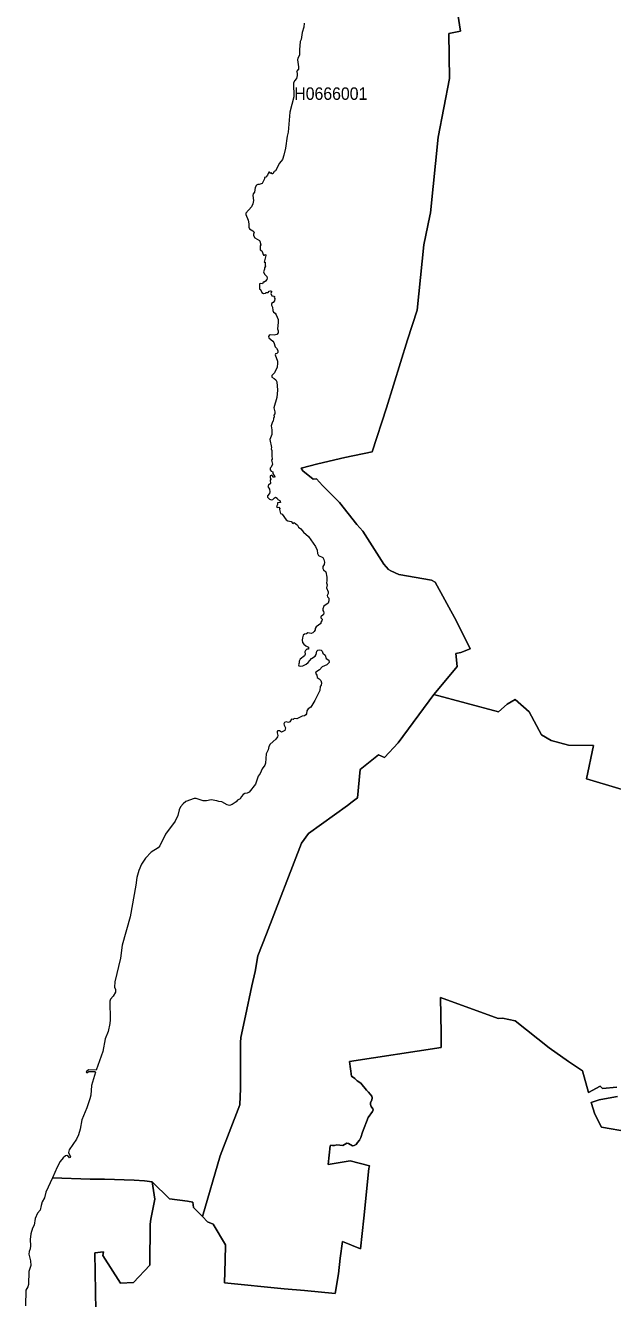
# Model space of a CAD drawing. Extents: x 369010 to 739155, y 6377141 to 6616555.
# Drawn here: x 623344 to 628058, y 6452348 to 6462566 of the extents above; entities that cross this region are included whole.
import ezdxf
from ezdxf.enums import TextEntityAlignment as Align

# ---------------------------------------------------------------- set-up
doc = ezdxf.new("R2010")
doc.units = 0
doc.header["$LTSCALE"] = 40
doc.layers.add('1', color=7, linetype='Continuous', lineweight=13)
doc.layers.add('2', color=7, linetype='Continuous')

msp = doc.modelspace()

# ---------------------------------------------------------------- linework, layer by layer
at = {"layer": '1'}
for points in [[(624764.69, 6453006.86), (624908.68, 6453492.95), (625065.74, 6453902.74), (625071.54, 6454034.64), (625069.72, 6454305.24), (625069.72, 6454402.56), (625073.69, 6454444.43), (625111.92, 6454617.05), (625161.4, 6454857.53), (625188.05, 6454973.88), (625211.22, 6455099.66), (625278.58, 6455276.09), (625560.43, 6456002.15), (625616.54, 6456080.11), (625929.34, 6456304.53), (625967.74, 6456335.15), (626010.11, 6456366.43), (626032.78, 6456593.83), (626179.75, 6456711.34), (626227.91, 6456689.49), (626337.14, 6456807.66), (626622.64, 6457197.26), (626665.17, 6457247.74), (626810.82, 6457420.19), (626800.56, 6457525.45), (626839.12, 6457531.91), (626915.25, 6457563.35), (626805.36, 6457784.13), (626633.56, 6458096.94), (626605.26, 6458113.32), (626341.61, 6458158.34), (626276.74, 6458187.47), (626259.69, 6458199.72), (626220.8, 6458241.75), (626052.48, 6458507.88), (626005.81, 6458559.36), (625866.95, 6458737.93), (625730.41, 6458872.82), (625681.75, 6458926.77), (625655.27, 6458923.13), (625570.53, 6458990.33), (625557.62, 6459012.17), (625693.17, 6459046.1), (625908.99, 6459099.23), (626128.28, 6459143.58), (626243.14, 6459496.6), (626411.29, 6460043.1), (626488.91, 6460280.76), (626543.86, 6460804.91), (626592.02, 6461036.95), (626595.66, 6461061.61), (626658.22, 6461668.84), (626748.92, 6462140.2), (626742.8, 6462502.16), (626838.62, 6462519.87), (626756.7, 6463032.76)], [(626756.7, 6463032.76), (626838.62, 6462519.87), (626742.8, 6462502.16), (626748.92, 6462140.2), (626658.22, 6461668.84), (626595.66, 6461061.61), (626592.02, 6461036.95), (626543.86, 6460804.91), (626488.91, 6460280.76), (626411.29, 6460043.1), (626243.14, 6459496.6), (626128.28, 6459143.58), (625908.99, 6459099.23), (625693.17, 6459046.1), (625557.62, 6459012.17), (625570.53, 6458990.33), (625655.27, 6458923.13), (625681.75, 6458926.77), (625730.41, 6458872.82), (625866.95, 6458737.93), (626005.81, 6458559.36), (626052.48, 6458507.88), (626220.8, 6458241.75), (626259.69, 6458199.72), (626276.74, 6458187.47), (626341.61, 6458158.34), (626605.26, 6458113.32), (626633.56, 6458096.94), (626805.36, 6457784.13), (626915.25, 6457563.35), (626839.12, 6457531.91), (626800.56, 6457525.45), (626810.82, 6457420.19), (626665.17, 6457247.74), (626622.64, 6457197.26), (627142.49, 6457057.57), (627211.01, 6457119.14), (627277.21, 6457157.21), (627389.25, 6457057.74), (627488.89, 6456873.2), (627565.52, 6456826.03), (627705.37, 6456788.3), (627905.13, 6456785.48), (627850.35, 6456520.51), (628367.38, 6456365.27)], [(625582.78, 6462582.92), (625579.8, 6462550.65), (625566.39, 6462509.27), (625558.28, 6462453.5), (625550.01, 6462436.78), (625543.55, 6462368.93), (625545.87, 6462327.55), (625531.14, 6462302.89), (625529.49, 6462288.49), (625537.93, 6462233.71), (625536.27, 6462215.34), (625519.89, 6462197.46), (625526.34, 6462185.88), (625527, 6462165.03), (625520.55, 6462140.7), (625505.82, 6462122.49), (625495.56, 6462101.97), (625498.7, 6461993.23), (625467.09, 6461869.6), (625452.69, 6461709.72), (625445.41, 6461676.62), (625432.33, 6461579.64), (625419.59, 6461523.53), (625408.17, 6461490.27), (625383.35, 6461459.48), (625352.4, 6461399.57), (625341.47, 6461392.45), (625331.54, 6461375.74), (625324.09, 6461374.74), (625317.47, 6461385.01), (625307.88, 6461377.72), (625303.08, 6461386.99), (625297.95, 6461388.65), (625288.84, 6461364.32), (625273.12, 6461348.26), (625264.84, 6461344.62), (625263.85, 6461334.2), (625244.32, 6461296.3), (625219.99, 6461288.35), (625209.73, 6461289.18), (625200.79, 6461284.71), (625188.22, 6461264.52), (625184.08, 6461226.45), (625172.66, 6461214.21), (625169.68, 6461200.47), (625174.48, 6461160.75), (625170.01, 6461134.76), (625159.09, 6461111.1), (625114.9, 6461057.97), (625112.91, 6461048.04), (625133.77, 6461003.68)], [(625133.77, 6461003.68), (625138.23, 6460974.56), (625138.56, 6460947.08), (625143.36, 6460933.51), (625171, 6460917.79), (625180.27, 6460906.37), (625175.14, 6460890.64), (625175.47, 6460881.05), (625185.07, 6460860.52), (625223.14, 6460840.33), (625227.44, 6460834.21), (625234.06, 6460804.75), (625229.92, 6460796.14), (625229.92, 6460764.37), (625242.17, 6460756.09), (625256.9, 6460721.5), (625263.52, 6460721.5), (625269.31, 6460726.3), (625274.44, 6460723.98), (625275.11, 6460718.52), (625259.71, 6460667.21), (625268.65, 6460665.72), (625269.64, 6460641.06), (625272.79, 6460633.62), (625262.86, 6460619.22), (625263.85, 6460608.63), (625255.91, 6460588.43), (625263.52, 6460568.57), (625282.72, 6460550.87), (625285.04, 6460536.47), (625282.22, 6460526.54), (625272.29, 6460512.8), (625262.03, 6460504.19), (625252.1, 6460504.52), (625248.46, 6460493.27), (625232.74, 6460495.26), (625223.8, 6460491.28), (625223.47, 6460449.08), (625231.91, 6460446.1), (625242.67, 6460423.43), (625256.24, 6460413.5), (625271.3, 6460416.64), (625277.26, 6460421.11), (625292.65, 6460422.77), (625301.75, 6460433.03), (625312.34, 6460436.17), (625318.63, 6460433.36), (625319.63, 6460427.56), (625313.5, 6460415.65), (625323.43, 6460396.45), (625338.16, 6460393.97), (625344.95, 6460389.5), (625342.13, 6460381.39), (625347.43, 6460374.77), (625343.96, 6460355.74), (625332.7, 6460341.01), (625319.63, 6460335.05), (625318.96, 6460321.48), (625328.23, 6460303.93), (625329.56, 6460278.94), (625336.34, 6460265.37), (625349.09, 6460255.44), (625357.53, 6460244.02), (625372.75, 6460204.47), (625373.42, 6460180.47), (625367.46, 6460129.49), (625373.42, 6460116.09), (625373.08, 6460098.54), (625363.15, 6460084.97), (625340.15, 6460080.83), (625309.03, 6460082.49), (625300.1, 6460077.69), (625296.29, 6460068.09), (625297.45, 6460058.99), (625331.54, 6460033.17), (625337.83, 6460021.91), (625348.09, 6459985.34), (625361, 6459975.08), (625371.93, 6459956.87), (625369.94, 6459941.48), (625362.33, 6459932.87), (625350.74, 6459929.89), (625348.42, 6459921.29), (625367.46, 6459871.31), (625369.28, 6459854.59), (625365.47, 6459824.47), (625343.96, 6459778.62), (625323.1, 6459754.96), (625321.94, 6459742.05), (625341.8, 6459733.11), (625355.87, 6459721.03), (625362.66, 6459705.64), (625367.13, 6459637.28), (625362.33, 6459580.68), (625337.83, 6459495.45), (625347.76, 6459463.67), (625347.1, 6459448.61), (625338.99, 6459437.35), (625341.31, 6459423.95), (625335.18, 6459409.88)], [(625335.18, 6459409.88), (625332.04, 6459390.19), (625326.91, 6459383.23), (625316.98, 6459353.44), (625323.27, 6459321.34), (625321.78, 6459281.95), (625306.72, 6459242.23), (625319.46, 6459179.66), (625317.64, 6459168.58), (625322.44, 6459153.85), (625321.45, 6459110.48), (625324.92, 6459084.83), (625320.12, 6459075.89), (625328.4, 6459045.44), (625318.47, 6459019.79), (625310.52, 6459012.51), (625310.19, 6458999.27), (625317.64, 6458987.51), (625331.38, 6458983.87), (625329.72, 6458968.48), (625346.77, 6458943.16), (625343.13, 6458938.03), (625336.84, 6458939.35), (625322.94, 6458956.07), (625308.87, 6458951.6), (625308.21, 6458937.53), (625314.99, 6458925.28), (625308.87, 6458915.35), (625311.85, 6458889.04), (625294.8, 6458877.45), (625291.66, 6458866.37), (625303.74, 6458844.85), (625306.72, 6458822.67), (625303.41, 6458808.94), (625288.68, 6458791.39), (625287.68, 6458780.14), (625303.08, 6458763.75), (625319.13, 6458759.28), (625331.05, 6458760.28), (625344.45, 6458774.68), (625352.73, 6458779.14), (625365.64, 6458772.36), (625369.44, 6458761.27), (625387.32, 6458753.16), (625391.29, 6458737.11), (625367.79, 6458734.96), (625367.79, 6458721.55), (625358.85, 6458703.84), (625365.31, 6458696.23), (625379.37, 6458699.37), (625385.5, 6458689.44), (625385.17, 6458680.17), (625393.11, 6458648.4), (625405.69, 6458642.6), (625437.63, 6458598.75), (625450.87, 6458590.14), (625477.85, 6458585.84), (625491.42, 6458569.62), (625501.35, 6458576.57), (625528, 6458554.22), (625536.6, 6458537.84), (625556.3, 6458525.92), (625577.32, 6458498.45), (625615.88, 6458463.03), (625673.31, 6458384.58), (625685.22, 6458353.3), (625689.2, 6458326.66), (625697.64, 6458310.77), (625731.4, 6458294.38), (625739.01, 6458280.15), (625745.3, 6458259.46), (625742.65, 6458239.93), (625733.22, 6458222.39), (625732.06, 6458208.32), (625738.35, 6458196.57), (625755.07, 6458179.85), (625765.16, 6458138.15), (625765.49, 6458108.36), (625761.85, 6458093.13), (625766.98, 6458077.41), (625761.03, 6458052.09), (625775.26, 6458021.14), (625775.26, 6458006.9), (625767.48, 6457991.01), (625770.13, 6457979.76), (625779.23, 6457968.84), (625779.4, 6457947.32), (625773.93, 6457929.61), (625740.83, 6457905.28), (625732.06, 6457884.93), (625732.89, 6457870.03), (625738.35, 6457861.59), (625740.5, 6457850.34), (625737.19, 6457837.92), (625716.84, 6457820.55), (625717.17, 6457811.44), (625725.94, 6457800.19), (625725.28, 6457787.94), (625717.17, 6457776.69), (625715.84, 6457764.94)], [(625715.84, 6457764.94), (625679.43, 6457739.95), (625670, 6457726.87), (625669.34, 6457715.62), (625662.39, 6457701.71), (625650.8, 6457691.29), (625639.05, 6457686.49), (625611.08, 6457691.62), (625600.32, 6457681.69), (625584.93, 6457679.87), (625574.5, 6457671.92), (625568.21, 6457650.9), (625566.89, 6457630.88), (625569.37, 6457613.83), (625578.47, 6457601.09), (625594.36, 6457587.35), (625617.7, 6457575.27), (625617.37, 6457560.7), (625603.96, 6457558.88), (625594.03, 6457549.45), (625587.91, 6457537.53), (625590.72, 6457519), (625585.43, 6457507.41), (625550.17, 6457479.44), (625542.89, 6457464.05), (625542.23, 6457449.65), (625535.44, 6457432.94), (625539.75, 6457426.98), (625552.16, 6457423.01), (625570.2, 6457424.83), (625599.33, 6457440.05), (625614.22, 6457452.46), (625641.2, 6457484.41), (625670.16, 6457503.27), (625678.94, 6457516.51), (625684.73, 6457543.33), (625692.67, 6457552.1), (625706.91, 6457554.91), (625717.83, 6457551.77), (625726.93, 6457542.66), (625733.06, 6457528.43), (625750.1, 6457512.05), (625758.05, 6457486.23), (625781.05, 6457470.67), (625782.87, 6457453.95), (625763.84, 6457435.09), (625725.44, 6457418.37), (625704.75, 6457392.88), (625674.63, 6457375.51), (625671.98, 6457366.07), (625682.91, 6457350.68), (625686.88, 6457331.81), (625703.93, 6457322.05), (625715.18, 6457308.15), (625721.8, 6457289.77), (625719.98, 6457269.75), (625711.54, 6457259.98), (625709.06, 6457227.21), (625667.68, 6457147.28), (625635.24, 6457094.98), (625613.56, 6457080.41), (625604.46, 6457063.7), (625599.66, 6457041.85), (625594.69, 6457032.75), (625584.43, 6457024.47), (625566.56, 6457020.83), (625523.69, 6457000.14), (625503, 6457003.78), (625493.9, 6456996.17), (625479.83, 6456998.32), (625467.75, 6456977.14), (625456.5, 6456972.5), (625436.97, 6456976.14), (625424.56, 6456970.68), (625419.09, 6456960.92), (625421.74, 6456949.17), (625433, 6456927.82), (625427.53, 6456905.97), (625400.89, 6456894.05), (625382.85, 6456903.49), (625370.11, 6456904.98), (625364.97, 6456900.51), (625364.97, 6456887.77), (625371.1, 6456866.75), (625368.62, 6456855.16), (625355.87, 6456838.11), (625310.19, 6456797.4), (625297.45, 6456779.19), (625291.99, 6456753.04), (625277.09, 6456720.61), (625270.47, 6456644.31), (625265.84, 6456628.75), (625243.66, 6456599.95), (625228.43, 6456563.05), (625212.71, 6456541.86), (625191.03, 6456477.48), (625140.05, 6456413.1), (625124.17, 6456405.16), (625106.62, 6456401.85), (625093.22, 6456393.4)], [(627705.37, 6456788.3), (627565.52, 6456826.03), (627488.89, 6456873.2), (627389.25, 6457057.74), (627277.21, 6457157.21), (627211.01, 6457119.14), (627142.49, 6457057.57), (626622.64, 6457197.26), (626337.14, 6456807.66), (626227.91, 6456689.49), (626179.75, 6456711.34), (626032.78, 6456593.83), (626010.11, 6456366.43), (625967.74, 6456335.15), (625929.34, 6456304.53), (625616.54, 6456080.11), (625560.43, 6456002.15), (625278.58, 6455276.09), (625211.22, 6455099.66), (625188.05, 6454973.88), (625161.4, 6454857.53), (625111.92, 6454617.05), (625073.69, 6454444.43), (625069.72, 6454402.56), (625069.72, 6454305.24), (625071.54, 6454034.64), (625065.74, 6453902.74), (624908.68, 6453492.95), (624764.69, 6453006.86)], [(628367.38, 6456365.27), (627850.35, 6456520.51), (627905.13, 6456785.48), (627705.37, 6456788.3)], [(625093.22, 6456393.4), (625079.15, 6456377.85), (625068.56, 6456359.97), (625047.87, 6456347.39), (625036.95, 6456333.82), (625005, 6456313.14), (624981.67, 6456305.52), (624962.8, 6456310.65), (624919.93, 6456334.32), (624897.76, 6456336.8), (624881.04, 6456343.26), (624834.53, 6456350.21), (624799.28, 6456343.75), (624770.15, 6456343.26), (624715.87, 6456360.8), (624700.14, 6456360.63), (624631.96, 6456336.47), (624609.45, 6456317.6), (624589.59, 6456294.1), (624578.17, 6456271.26), (624567.08, 6456225.42), (624546.23, 6456179.57), (624468.94, 6456074.48), (624422.76, 6455980.8), (624408.69, 6455964.25), (624353.91, 6455930.66), (624306.91, 6455883.16), (624275.79, 6455833.01), (624253.45, 6455783.52), (624238.22, 6455726.59), (624230.94, 6455667.01), (624184.6, 6455410.31), (624121.71, 6455184.23), (624106.48, 6455079.63), (624061.46, 6454888.64), (624059.48, 6454847.27), (624066.6, 6454827.41), (624066.93, 6454808.04), (624048.72, 6454775.77), (624028.36, 6454749.78), (624023.07, 6454736.05), (624023.56, 6454584.12), (624021.08, 6454555.15), (624009, 6454491.1), (623983.68, 6454432.02), (623965.47, 6454330.23), (623913.01, 6454181.11), (623850.94, 6454184.26), (623831.91, 6454167.71), (623837.87, 6454159.93), (623852.6, 6454171.51), (623902.42, 6454169.03), (623905.56, 6454164.56), (623874.94, 6454058.31), (623869.15, 6453979.69), (623862.2, 6453950.4), (623836.88, 6453878.9), (623797.32, 6453782.25), (623784.58, 6453707.27), (623771.34, 6453662.75), (623755.12, 6453628), (623696.03, 6453540.78), (623690.57, 6453521.41), (623692.23, 6453511.32), (623705.96, 6453486.99), (623702.98, 6453479.21), (623698.51, 6453478.71), (623689.41, 6453489.14), (623677, 6453496.09), (623667.07, 6453492.78), (623648.04, 6453476.23), (623623.71, 6453447.43), (623598.72, 6453402.75), (623560.32, 6453318.01), (623864.68, 6453306.42), (623978.55, 6453305.76), (624216.38, 6453297.49), (624300.29, 6453292.52), (624362.68, 6453284.91), (624502.04, 6453148.37), (624646.19, 6453128.51), (624689.39, 6453121.56), (624692.7, 6453078.03), (624764.69, 6453006.86)], [(624764.69, 6453006.86), (624806.89, 6452964.99), (624850.26, 6452945.29), (624951.21, 6452778.8), (624948.9, 6452652.35), (624942.61, 6452474.27), (625420.75, 6452425.45), (625585.92, 6452413.7), (625830.54, 6452389.7), (625858.84, 6452546.43), (625870.26, 6452672.05), (625889.95, 6452804.95), (626035.76, 6452747.52), (626062.08, 6452991.97), (626100.64, 6453392.98), (626107.76, 6453413.01), (625952.35, 6453452.07), (625775.76, 6453423.44), (625791.64, 6453575.04), (625796.44, 6453579.67), (625809.52, 6453575.53), (625826.57, 6453577.35), (625843.61, 6453582.98), (625892.6, 6453576.2), (625925.87, 6453594.9), (625936.96, 6453592.75), (625970.22, 6453574.87), (625982.8, 6453575.2), (626001.01, 6453585.46), (626010.94, 6453599.86), (626026.49, 6453617.9), (626036.42, 6453641.24), (626049.83, 6453683.77), (626097.16, 6453801.61), (626130.1, 6453848.62), (626134.9, 6453861.86), (626133.08, 6453871.79), (626120.17, 6453889.66), (626113.88, 6453905.71), (626115.37, 6453920.44), (626125.3, 6453939.31), (626129.44, 6453958.34), (626124.31, 6453973.07), (626098.98, 6454005.35), (626082.6, 6454020.41), (626036.42, 6454075.69), (626008.78, 6454096.21), (625988.92, 6454115.41), (625963.44, 6454133.94), (625946.56, 6454251.29), (626682.06, 6454364.16), (626681.23, 6454478.03), (626676.43, 6454764.51), (627139.67, 6454594.87), (627173.6, 6454599.34), (627275.88, 6454577.83), (627550.45, 6454360.52), (627704.04, 6454250.96), (627816.75, 6454175.15), (627864.08, 6454002.87), (627960.08, 6454052.19), (627977.62, 6454032.66), (628092.31, 6454045.07)], [(628092.31, 6454045.07), (627977.62, 6454032.66), (627960.08, 6454052.19), (627864.08, 6454002.87), (627816.75, 6454175.15), (627704.04, 6454250.96), (627550.45, 6454360.52), (627275.88, 6454577.83), (627173.6, 6454599.34), (627139.67, 6454594.87), (626676.43, 6454764.51), (626681.23, 6454478.03), (626682.06, 6454364.16), (625946.56, 6454251.29), (625963.44, 6454133.94), (625988.92, 6454115.41), (626008.78, 6454096.21), (626036.42, 6454075.69), (626082.6, 6454020.41), (626098.98, 6454005.35), (626124.31, 6453973.07), (626129.44, 6453958.34), (626125.3, 6453939.31), (626115.37, 6453920.44), (626113.88, 6453905.71), (626120.17, 6453889.66), (626133.08, 6453871.79), (626134.9, 6453861.86), (626130.1, 6453848.62), (626097.16, 6453801.61), (626049.83, 6453683.77), (626036.42, 6453641.24), (626026.49, 6453617.9), (626010.94, 6453599.86), (626001.01, 6453585.46), (625982.8, 6453575.2), (625970.22, 6453574.87), (625936.96, 6453592.75), (625925.87, 6453594.9), (625892.6, 6453576.2), (625843.61, 6453582.98), (625826.57, 6453577.35), (625809.52, 6453575.53), (625796.44, 6453579.67), (625791.64, 6453575.04), (625775.76, 6453423.44), (625952.35, 6453452.07), (626107.76, 6453413.01), (626100.64, 6453392.98), (626062.08, 6452991.97), (626035.76, 6452747.52), (625889.95, 6452804.95)], [(628099.1, 6453969.6), (627994.01, 6453951.72), (627950.48, 6453943.95), (627887.09, 6453921.27), (627915.06, 6453827.1), (627970.5, 6453724.16), (628186.98, 6453684.77)], [(628186.98, 6453684.77), (627970.5, 6453724.16), (627915.06, 6453827.1), (627887.09, 6453921.27), (627950.48, 6453943.95), (627994.01, 6453951.72), (628099.1, 6453969.6)], [(623910.53, 6452250.18), (623901.92, 6452716.07), (623970.44, 6452722.86), (623964.81, 6452692.57), (624106.98, 6452470.3), (624211.41, 6452477.91), (624343.98, 6452616.11), (624344.64, 6452946.12), (624350.93, 6452985.68), (624383.2, 6453146.55), (624362.68, 6453284.91), (624300.29, 6453292.52), (624216.38, 6453297.49), (623978.55, 6453305.76), (623864.68, 6453306.42), (623560.32, 6453318.01), (623507.36, 6453201.16), (623496.77, 6453156.31), (623478.89, 6453123.71), (623469.46, 6453093.59), (623462.01, 6453056.84), (623440.49, 6453033.01), (623423.28, 6452991.47), (623413.35, 6452937.18), (623400.11, 6452912.03), (623388.36, 6452867.67), (623382.57, 6452822.49), (623384.55, 6452770.85), (623382.57, 6452747.19), (623373.63, 6452725.51), (623371.98, 6452704.49), (623384.06, 6452649.7), (623387.04, 6452614.45), (623372.8, 6452566.46), (623368.5, 6452461.69), (623363.53, 6452441.17), (623348.31, 6452414.19), (623344.34, 6452290.4)], [(625889.95, 6452804.95), (625870.26, 6452672.05), (625858.84, 6452546.43), (625830.54, 6452389.7), (625585.92, 6452413.7), (625420.75, 6452425.45), (624942.61, 6452474.27), (624948.9, 6452652.35), (624951.21, 6452778.8), (624850.26, 6452945.29), (624806.89, 6452964.99), (624764.69, 6453006.86), (624692.7, 6453078.03), (624689.39, 6453121.56), (624646.19, 6453128.51), (624502.04, 6453148.37), (624362.68, 6453284.91), (624383.2, 6453146.55), (624350.93, 6452985.68), (624344.64, 6452946.12), (624343.98, 6452616.11), (624211.41, 6452477.91), (624106.98, 6452470.3), (623964.81, 6452692.57), (623970.44, 6452722.86), (623901.92, 6452716.07), (623910.53, 6452250.18)]]:
    msp.add_lwpolyline(points, dxfattribs=at)

# ---------------------------------------------------------------- texts
at = {"layer": '2', "width": 0.95}
msp.add_text('H0666001', height=100, dxfattribs=at).set_placement((625796.11, 6461968.6), align=Align.CENTER)

doc.saveas('drawing.dxf')
